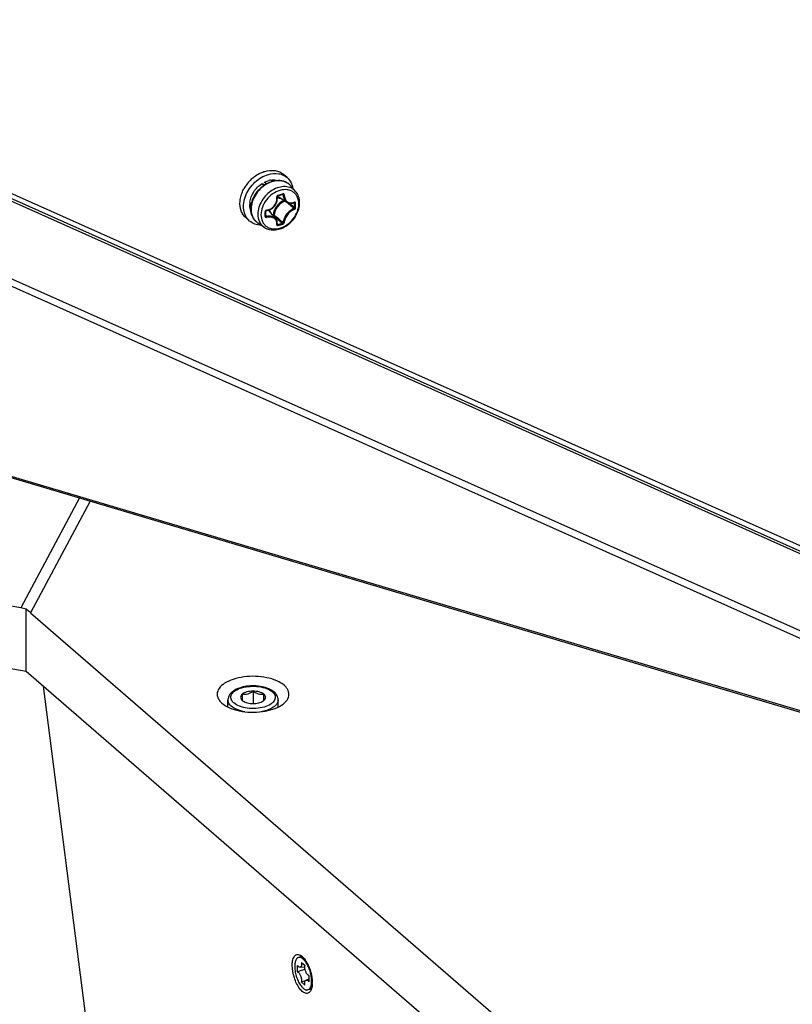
# Model space of a CAD drawing. Header units: millimetres. Extents: x 0 to 420, y 0 to 297.
# Tile 313 of 514: x 327 to 337, y 146 to 160. Entities that reach past the tile are written whole.
import ezdxf

# ---------------------------------------------------------------- set-up
doc = ezdxf.new("R2010")
doc.units = ezdxf.units.MM
doc.header["$LTSCALE"] = 23.1
doc.layers.get('0').update_dxf_attribs({"linetype": 'CONTINUOUS'})
doc.layers.add('02___PRT_ALL_AXES', color=7, linetype='CONTINUOUS')

msp = doc.modelspace()

# ---------------------------------------------------------------- linework, layer by layer
at = {"color": 7, "linetype": 'Continuous'}
for p, q in [((317.7548, 161.6281), (342.9502, 150.3753)), ((342.616, 150.4458), (317.7665, 161.5476)), ((330.0247, 157.8431), (330.0637, 157.8271)), ((330.0523, 157.8193), (330.0247, 157.8431)), ((330.0827, 157.8391), (330.0566, 157.8617)), ((330.3754, 157.927), (330.3254, 157.9703)), ((330.4926, 157.7357), (330.4208, 157.8168)), ((330.3729, 157.581), (330.2477, 157.6586)), ((330.3082, 157.6932), (330.3199, 157.6869)), ((330.3125, 157.6946), (330.3118, 157.6942)), ((330.3659, 157.5853), (330.3721, 157.5801)), ((330.471, 157.5785), (330.4778, 157.5749)), ((330.0758, 157.4464), (330.0757, 157.4567)), ((330.0759, 157.4332), (330.0758, 157.4464)), ((330.0759, 157.4195), (330.0759, 157.4332)), ((330.2177, 157.3537), (330.1233, 157.4661)), ((330.4077, 157.5682), (330.4219, 157.5563)), ((329.8517, 157.3223), (329.8017, 157.3656)), ((330.0758, 157.3977), (330.0854, 157.3847)), ((330.0759, 157.4066), (330.0759, 157.4195)), ((330.1826, 157.407), (330.1748, 157.4047)), ((330.1871, 157.3945), (330.1841, 157.3936)), ((330.0577, 157.2336), (329.9673, 157.2931)), ((330.2367, 157.2739), (330.2367, 157.2745)), ((330.2367, 157.2735), (330.2367, 157.2739)), ((330.2376, 157.2804), (330.2432, 157.2727)), ((327.4833, 153.4652), (326.6625, 151.9336)), ((327.6307, 153.4213), (326.798, 151.8675)), ((326.6625, 151.9336), (320.4534, 153.0319)), ((320.603, 152.1275), (326.7368, 151.0545)), ((326.7368, 151.0545), (326.7368, 151.9172)), ((326.798, 151.8675), (336.8474, 143.1645)), ((326.7368, 151.0545), (336.9086, 142.2455)), ((327.7849, 144.563), (326.981, 150.843)), ((327.7849, 144.563), (326.9811, 150.843)), ((329.75, 150.7311), (329.75, 150.6445)), ((329.9, 150.7744), (329.9, 150.6012)), ((330.05, 150.6445), (330.05, 150.7311)), ((329.55, 150.5526), (329.55, 150.6531)), ((329.75, 150.6445), (329.7586, 150.6378)), ((330.0415, 150.6378), (330.05, 150.6445)), ((330.25, 150.5526), (330.25, 150.6531)), ((330.5595, 147.0726), (330.5335, 147.0651)), ((330.5201, 146.8644), (330.5206, 146.9525)), ((330.555, 146.9282), (330.6229, 146.9368)), ((330.5739, 146.997), (330.6249, 146.9519)), ((330.6377, 146.7492), (330.677, 146.7675)), ((330.6773, 146.8144), (330.6768, 146.7263)), ((330.6236, 146.6817), (330.5725, 146.7268)), ((330.6899, 146.6211), (330.6639, 146.6136))]:
    msp.add_line(p, q, dxfattribs=at)
at = {"color": 3, "linetype": 'Continuous'}
for p, q in [((317.7714, 161.514), (342.6908, 150.381)), ((317.9403, 160.3542), (344.1885, 148.6409)), ((318.2858, 160.0953), (344.1167, 148.5682)), ((318.8994, 156.0357), (344.0818, 148.5544)), ((318.9017, 156.0146), (344.027, 148.5502))]:
    msp.add_line(p, q, dxfattribs=at)
at = {"color": 7, "linetype": 'Continuous'}
for points in [[(330.0868, 157.468), (330.0987, 157.4699), (330.1138, 157.4736), (330.1285, 157.4787), (330.1426, 157.4851), (330.1562, 157.4928), (330.1691, 157.5017), (330.1811, 157.5117), (330.1923, 157.5227), (330.2024, 157.5346), (330.2114, 157.5473), (330.2192, 157.5608), (330.2258, 157.5748), (330.2311, 157.5893), (330.235, 157.6041), (330.2375, 157.6192), (330.2385, 157.6344), (330.2381, 157.6495), (330.2367, 157.6622)], [(330.2367, 157.6622), (330.2367, 157.6637), (330.2369, 157.6653), (330.2373, 157.6669), (330.2379, 157.6684), (330.2388, 157.6699), (330.2398, 157.6712), (330.2409, 157.6725), (330.2421, 157.6735), (330.2434, 157.6743), (330.2448, 157.6749), (330.2453, 157.6751)], [(330.2453, 157.6751), (330.2545, 157.6776), (330.2666, 157.681), (330.2787, 157.6844), (330.2907, 157.6879), (330.3026, 157.6915), (330.3118, 157.6942)], [(330.3118, 157.6942), (330.3123, 157.6944), (330.3133, 157.6945), (330.3142, 157.6945), (330.315, 157.6942), (330.3154, 157.6941)], [(330.3728, 157.581), (330.3795, 157.5772), (330.3891, 157.573), (330.3991, 157.5698), (330.4096, 157.5678), (330.4204, 157.567), (330.4315, 157.5674), (330.4427, 157.569), (330.4539, 157.5718), (330.4651, 157.5758), (330.4737, 157.5797)], [(330.4737, 157.5797), (330.4745, 157.58), (330.4751, 157.5802), (330.4754, 157.5802)], [(330.0757, 157.4567), (330.0758, 157.458), (330.0762, 157.4596), (330.0769, 157.4612), (330.078, 157.4628), (330.0793, 157.4642), (330.0807, 157.4655), (330.0824, 157.4665), (330.0841, 157.4673), (330.0859, 157.4678), (330.0868, 157.468)], [(330.0757, 157.3903), (330.0757, 157.3937), (330.0759, 157.4066)], [(330.0763, 157.388), (330.076, 157.3885), (330.0758, 157.3892), (330.0757, 157.39), (330.0757, 157.3903)], [(330.2367, 157.2745), (330.238, 157.2833), (330.2386, 157.2948), (330.2379, 157.306), (330.236, 157.3169), (330.2329, 157.3272), (330.2287, 157.337), (330.2233, 157.3462), (330.2177, 157.3537)]]:
    msp.add_lwpolyline(points, dxfattribs=at)
for centre, radius, start, end in [((330.235, 157.5194), 0.5268, 133.23466, 151.14273), ((330.2324, 157.523), 0.5225, 129.69427, 133.29593), ((330.1906, 157.6193), 0.2761, 99.13236, 105.26751), ((330.2739, 157.6867), 0.1962, 50.21099, 52.55698), ((330.2741, 157.687), 0.1958, 47.22734, 50.21044), ((330.2734, 157.6863), 0.1969, 41.53016, 47.2187), ((330.13, 157.5491), 0.2763, 172.94311, 179.02067), ((330.3022, 157.7467), 0.1036, 231.02796, 232.4183), ((330.3028, 157.7474), 0.1045, 232.42719, 238.20278), ((329.6993, 159.7051), 2.0958, 285.1573, 287.05436), ((321.2698, 146.8405), 14.078, 49.48381, 49.71745), ((330.4187, 157.7), 0.1281, 294.56944, 296.3793), ((328.9334, 157.5415), 1.5447, 0.00466, 1.24001), ((328.9353, 157.5407), 1.5576, 0.00435, 1.23968), ((327.8119, 157.4183), 2.2571, 0.00371, 0.85699), ((330.0918, 157.4514), 0.0224, 97.07501, 105.67199), ((330.0432, 157.3989), 0.1045, 40.01139, 46.15737), ((322.3213, 148.0697), 12.4604, 49.15596, 49.48764), ((321.8117, 147.3599), 13.3455, 49.50625, 49.82093), ((329.0017, 157.5415), 1.4765, 358.73166, 0.00478), ((329.0041, 157.5407), 1.4888, 358.73194, 0.00505), ((327.9242, 157.4184), 2.1448, 359.12081, 0.00362), ((330.0729, 157.3904), 0.00278, 350.98932, 359.09365), ((339.3031, 168.1158), 14.0729, 229.62633, 229.94629), ((338.7862, 167.6035), 13.3342, 229.8909, 230.24479), ((337.8954, 166.4408), 11.8849, 229.94478, 230.3357), ((337.5161, 166.0763), 11.348, 230.24369, 230.64376), ((330.2393, 157.2758), 0.00339, 216.40821, 219.64724), ((329.8609, 158.7211), 1.498, 284.78581, 287.41773), ((329.8603, 158.7245), 1.5163, 284.78809, 287.41019), ((329.8302, 150.7391), 0.124, 234.71833, 235.29749), ((329.9699, 150.7391), 0.124, 304.70251, 305.28167), ((330.4187, 146.8517), 0.2631, 38.04993, 38.63983), ((330.4141, 146.8481), 0.269, 37.73776, 38.05096), ((330.4073, 146.8429), 0.2775, 36.76792, 37.73437), ((330.2618, 146.775), 0.4464, 28.94171, 32.64031), ((332.153, 142.4764), 4.6822, 109.04215, 109.21141), ((329.3068, 151.0063), 4.4628, 286.47561, 287.27579), ((330.4464, 146.7337), 0.2696, 354.27325, 354.42536), ((330.4389, 146.7344), 0.2772, 354.42916, 355.40996), ((330.3253, 146.7142), 0.4004, 358.49568, 359.50138), ((330.3044, 146.7144), 0.4213, 0.0006, 0.3773), ((330.3126, 146.7144), 0.4131, 359.49866, 0.00085)]:
    msp.add_arc(centre, radius, start, end, dxfattribs=at)
for centre, major_axis, ratio, start_param, end_param in [((326.8123, 151.0281), (0.6728, -0.7862), 0.7050174, 2.3465721, 2.4325634), ((326.798, 151.0015), (-0.5285, 1.0331), 0.4547882, -0.8440532, -0.7574152)]:
    msp.add_ellipse(centre, major_axis=major_axis, ratio=ratio, start_param=start_param, end_param=end_param, dxfattribs=at)
for points, knots in [([(329.8987, 157.925), (329.9056, 157.9307), (329.9335, 157.9527), (329.9638, 157.9717), (329.9873, 157.9838)], [0, 0, 0, 0, 0.2538352, 1, 1, 1, 1]), ([(329.9873, 157.9838), (329.9935, 157.987), (330.0182, 157.999), (330.044, 158.0087), (330.0636, 158.0143)], [0, 0, 0, 0, 0.2550171, 1, 1, 1, 1]), ([(330.0636, 158.0143), (330.1098, 158.0277), (330.183, 158.0348), (330.2718, 158.0083), (330.3092, 157.9844), (330.3254, 157.9703)], [0, 0, 0, 0, 0.5240891, 0.7659651, 1, 1, 1, 1]), ([(330.1136, 157.971), (330.1598, 157.9844), (330.233, 157.9915), (330.3218, 157.965), (330.3592, 157.9411), (330.3754, 157.927)], [0, 0, 0, 0, 0.5240891, 0.7659651, 1, 1, 1, 1]), ([(329.8517, 157.3223), (329.83, 157.3411), (329.7927, 157.3889), (329.7654, 157.4783), (329.7666, 157.5783), (329.7953, 157.6809), (329.849, 157.7789), (329.9457, 157.8908), (330.0442, 157.951), (330.1136, 157.971)], [0, 0, 0, 0, 0.1043962, 0.214712, 0.3343273, 0.4633026, 0.598992, 0.7371022, 1, 1, 1, 1]), ([(329.8559, 157.5831), (329.8622, 157.6344), (329.9029, 157.7363), (329.9795, 157.8136), (330.0247, 157.8431)], [0, 0, 0, 0, 0.489346, 1, 1, 1, 1]), ([(330.0566, 157.8617), (330.0616, 157.8642), (330.0814, 157.8738), (330.1021, 157.8814), (330.1179, 157.8856)], [0, 0, 0, 0, 0.2552422, 1, 1, 1, 1]), ([(330.0827, 157.8391), (330.0911, 157.844), (330.1244, 157.862), (330.1604, 157.875), (330.1878, 157.8812)], [0, 0, 0, 0, 0.2571323, 1, 1, 1, 1]), ([(330.1939, 157.8784), (330.1848, 157.8763), (330.1476, 157.8663), (330.1123, 157.8501), (330.0872, 157.8353)], [0, 0, 0, 0, 0.2422437, 1, 1, 1, 1]), ([(330.1468, 157.8919), (330.1548, 157.8932), (330.1857, 157.8967), (330.2174, 157.8941), (330.2396, 157.8882)], [0, 0, 0, 0, 0.2609042, 1, 1, 1, 1]), ([(330.1878, 157.8812), (330.2097, 157.886), (330.2536, 157.8912), (330.318, 157.8829), (330.3758, 157.8584), (330.4074, 157.8319), (330.4208, 157.8168)], [0, 0, 0, 0, 0.2662941, 0.5187749, 0.7613087, 1, 1, 1, 1]), ([(330.3932, 157.8425), (330.3802, 157.8524), (330.3511, 157.8694), (330.2841, 157.8891), (330.2292, 157.8863), (330.1939, 157.8784)], [0, 0, 0, 0, 0.2356681, 0.4787302, 1, 1, 1, 1]), ([(330.3754, 157.927), (330.3966, 157.9087), (330.4331, 157.8624), (330.4509, 157.8066), (330.4557, 157.7775)], [0, 0, 0, 0, 0.4868108, 1, 1, 1, 1]), ([(329.7394, 157.6965), (329.7417, 157.7031), (329.7513, 157.7295), (329.7634, 157.7551), (329.7736, 157.7737)], [0, 0, 0, 0, 0.2466495, 1, 1, 1, 1]), ([(329.8694, 157.4906), (329.8694, 157.5591), (329.905, 157.6651), (329.9934, 157.7757), (330.0516, 157.8209), (330.0827, 157.8391)], [0, 0, 0, 0, 0.4849935, 0.7442061, 1, 1, 1, 1]), ([(330.0872, 157.8353), (330.0559, 157.8168), (329.9975, 157.771), (329.909, 157.6598), (329.873, 157.5534), (329.873, 157.4849)], [0, 0, 0, 0, 0.2564494, 0.516507, 1, 1, 1, 1]), ([(330.4926, 157.7357), (330.4751, 157.7554), (330.4302, 157.7884), (330.3461, 157.8067), (330.255, 157.7944), (330.1652, 157.7539), (330.0844, 157.6894), (330.001, 157.5833), (329.9673, 157.4825), (329.9673, 157.4175)], [0, 0, 0, 0, 0.1046456, 0.2144563, 0.334319, 0.4646472, 0.602133, 0.7413363, 1, 1, 1, 1]), ([(330.5373, 157.5617), (330.5373, 157.5941), (330.5281, 157.6428), (330.4947, 157.6962), (330.4612, 157.7274), (330.4204, 157.7489), (330.3572, 157.7641), (330.2684, 157.7541), (330.1682, 157.7034), (330.0836, 157.622), (330.0261, 157.5212), (330.0107, 157.4458), (330.0107, 157.4097)], [0, 0, 0, 0, 0.1160607, 0.1705313, 0.2240165, 0.2780772, 0.3341495, 0.4551614, 0.5892547, 0.7306756, 0.8703728, 1, 1, 1, 1]), ([(330.5492, 157.5759), (330.5492, 157.6054), (330.5405, 157.6634), (330.5112, 157.7148), (330.4926, 157.7357)], [0, 0, 0, 0, 0.5121723, 1, 1, 1, 1]), ([(329.8017, 157.3656), (329.7866, 157.3786), (329.7595, 157.4094), (329.7213, 157.4858), (329.7148, 157.5529), (329.7183, 157.5969)], [0, 0, 0, 0, 0.2357301, 0.4783379, 1, 1, 1, 1]), ([(329.7183, 157.5969), (329.719, 157.6051), (329.7229, 157.6389), (329.7311, 157.6722), (329.7394, 157.6965)], [0, 0, 0, 0, 0.2436985, 1, 1, 1, 1]), ([(330.0577, 157.2336), (330.0796, 157.2193), (330.1303, 157.1984), (330.214, 157.195), (330.2991, 157.217), (330.3794, 157.2614), (330.4496, 157.3246), (330.5213, 157.4245), (330.5492, 157.5165), (330.5492, 157.5759)], [0, 0, 0, 0, 0.1109901, 0.226939, 0.3499004, 0.4795692, 0.6134041, 0.7475358, 1, 1, 1, 1]), ([(330.0891, 157.4736), (330.1101, 157.4762), (330.1521, 157.4906), (330.2019, 157.5342), (330.2316, 157.5928), (330.2345, 157.6365), (330.2314, 157.657)], [0, 0, 0, 0, 0.248621, 0.5039092, 0.7568649, 1, 1, 1, 1]), ([(330.3291, 157.6081), (330.2888, 157.5912), (330.2189, 157.5339), (330.1845, 157.4492), (330.1826, 157.407)], [0, 0, 0, 0, 0.5082968, 1, 1, 1, 1]), ([(330.3433, 157.5994), (330.303, 157.5848), (330.2325, 157.5299), (330.1976, 157.4469), (330.1957, 157.4052)], [0, 0, 0, 0, 0.5065375, 1, 1, 1, 1]), ([(330.2473, 157.6822), (330.2422, 157.6808), (330.2331, 157.6735), (330.2306, 157.6623), (330.2314, 157.657)], [0, 0, 0, 0, 0.4975018, 1, 1, 1, 1]), ([(330.2314, 157.6572), (330.2328, 157.6577), (330.235, 157.6585), (330.2369, 157.6606), (330.2368, 157.6615)], [0, 0, 0, 0, 0.6366992, 1, 1, 1, 1]), ([(330.2375, 157.6544), (330.2406, 157.6524), (330.2539, 157.6451), (330.2686, 157.6405), (330.2799, 157.6385)], [0, 0, 0, 0, 0.2456572, 1, 1, 1, 1]), ([(330.2473, 157.6822), (330.2475, 157.6806), (330.2477, 157.6781), (330.2463, 157.6753), (330.2453, 157.6751)], [0, 0, 0, 0, 0.6274613, 1, 1, 1, 1]), ([(330.314, 157.7014), (330.3141, 157.7007), (330.3142, 157.6984), (330.3137, 157.6956), (330.3125, 157.6946)], [0, 0, 0, 0, 0.3178214, 1, 1, 1, 1]), ([(330.3334, 157.6865), (330.3331, 157.6912), (330.33, 157.6987), (330.321, 157.7025), (330.3162, 157.7021), (330.314, 157.7014)], [0, 0, 0, 0, 0.5062739, 0.7476301, 1, 1, 1, 1]), ([(330.3199, 157.6869), (330.3199, 157.6877), (330.3193, 157.6905), (330.3172, 157.6931), (330.3154, 157.6941)], [0, 0, 0, 0, 0.2647396, 1, 1, 1, 1]), ([(330.3199, 157.6869), (330.3209, 157.6652), (330.3277, 157.6332), (330.3502, 157.5986), (330.3649, 157.5859), (330.3728, 157.581)], [0, 0, 0, 0, 0.5308597, 0.7721202, 1, 1, 1, 1]), ([(330.3333, 157.6867), (330.331, 157.6861), (330.3265, 157.6857), (330.3219, 157.6861), (330.3199, 157.6869)], [0, 0, 0, 0, 0.5357866, 1, 1, 1, 1]), ([(330.3334, 157.6865), (330.3343, 157.6672), (330.3417, 157.6308), (330.3692, 157.5936), (330.3986, 157.5776), (330.4311, 157.5708), (330.4567, 157.5765), (330.472, 157.5835)], [0, 0, 0, 0, 0.2788314, 0.5245449, 0.6404177, 0.7560754, 1, 1, 1, 1]), ([(330.4758, 157.5853), (330.4759, 157.5847), (330.4759, 157.5827), (330.475, 157.5803), (330.4737, 157.5797)], [0, 0, 0, 0, 0.3119883, 1, 1, 1, 1]), ([(330.4778, 157.5749), (330.4778, 157.5755), (330.4777, 157.5775), (330.4766, 157.5796), (330.4754, 157.5803)], [0, 0, 0, 0, 0.2993483, 1, 1, 1, 1]), ([(330.4925, 157.5744), (330.4924, 157.5785), (330.4899, 157.5854), (330.4816, 157.5874), (330.4776, 157.5862), (330.4757, 157.5853)], [0, 0, 0, 0, 0.5010646, 0.7338997, 1, 1, 1, 1]), ([(330.4925, 157.5744), (330.4901, 157.5734), (330.485, 157.5727), (330.4798, 157.5736), (330.4778, 157.5749)], [0, 0, 0, 0, 0.5192529, 1, 1, 1, 1]), ([(329.8706, 157.4626), (329.8676, 157.4694), (329.8572, 157.4988), (329.8534, 157.5303), (329.8538, 157.5539)], [0, 0, 0, 0, 0.2409599, 1, 1, 1, 1]), ([(329.9673, 157.2931), (329.9519, 157.3032), (329.9236, 157.3279), (329.8811, 157.3921), (329.8694, 157.4514), (329.8694, 157.4906)], [0, 0, 0, 0, 0.2414081, 0.4858196, 1, 1, 1, 1]), ([(329.873, 157.4849), (329.873, 157.4466), (329.8842, 157.3888), (329.9253, 157.3266), (329.9525, 157.3028), (329.9673, 157.2931)], [0, 0, 0, 0, 0.5179815, 0.7609117, 1, 1, 1, 1]), ([(330.0107, 157.4097), (330.0107, 157.3773), (330.0198, 157.3286), (330.0533, 157.2752), (330.0868, 157.244), (330.1275, 157.2225), (330.1908, 157.2073), (330.2796, 157.2173), (330.3798, 157.268), (330.4644, 157.3494), (330.5218, 157.4502), (330.5373, 157.5256), (330.5373, 157.5617)], [0, 0, 0, 0, 0.1160607, 0.1705313, 0.2240165, 0.2780772, 0.3341495, 0.4551614, 0.5892547, 0.7306756, 0.8703728, 1, 1, 1, 1]), ([(330.0858, 157.473), (330.0811, 157.4717), (330.0726, 157.4662), (330.0687, 157.4567), (330.0688, 157.4521)], [0, 0, 0, 0, 0.5153786, 1, 1, 1, 1]), ([(330.0688, 157.4521), (330.0697, 157.4523), (330.0723, 157.4529), (330.0757, 157.4548), (330.0757, 157.4567)], [0, 0, 0, 0, 0.3377984, 1, 1, 1, 1]), ([(330.0889, 157.4736), (330.0888, 157.4722), (330.0887, 157.4703), (330.0875, 157.468), (330.0868, 157.468)], [0, 0, 0, 0, 0.6537062, 1, 1, 1, 1]), ([(330.1477, 157.437), (330.1465, 157.4408), (330.141, 157.4554), (330.1328, 157.4689), (330.1253, 157.4777)], [0, 0, 0, 0, 0.2564861, 1, 1, 1, 1]), ([(330.4705, 157.4959), (330.4511, 157.4889), (330.413, 157.4664), (330.3662, 157.4191), (330.3324, 157.3629), (330.321, 157.3214), (330.3199, 157.3019)], [0, 0, 0, 0, 0.2405037, 0.5080106, 0.7710472, 1, 1, 1, 1]), ([(330.4757, 157.4832), (330.4575, 157.4765), (330.4217, 157.455), (330.3776, 157.4102), (330.3456, 157.3573), (330.3345, 157.3183), (330.3334, 157.2999)], [0, 0, 0, 0, 0.2401912, 0.5081306, 0.7715368, 1, 1, 1, 1]), ([(330.4705, 157.4959), (330.4715, 157.4964), (330.4757, 157.4995), (330.4779, 157.5049), (330.4778, 157.5088)], [0, 0, 0, 0, 0.2292298, 1, 1, 1, 1]), ([(330.4758, 157.4833), (330.4761, 157.4869), (330.4745, 157.4918), (330.4714, 157.4952), (330.4705, 157.4959)], [0, 0, 0, 0, 0.7650626, 1, 1, 1, 1]), ([(330.4757, 157.4832), (330.4779, 157.4841), (330.4867, 157.4895), (330.4923, 157.5), (330.4925, 157.5078)], [0, 0, 0, 0, 0.2368196, 1, 1, 1, 1]), ([(330.4925, 157.5078), (330.4901, 157.5067), (330.4849, 157.5061), (330.4797, 157.5074), (330.4778, 157.5088)], [0, 0, 0, 0, 0.5145889, 1, 1, 1, 1]), ([(330.0108, 157.2641), (329.9814, 157.2648), (329.9237, 157.2745), (329.8728, 157.304), (329.8517, 157.3223)], [0, 0, 0, 0, 0.5131489, 1, 1, 1, 1]), ([(329.9673, 157.4175), (329.9673, 157.3808), (329.9781, 157.3254), (330.0175, 157.2657), (330.0436, 157.2429), (330.0577, 157.2336)], [0, 0, 0, 0, 0.517891, 0.7608542, 1, 1, 1, 1]), ([(330.0688, 157.3854), (330.0697, 157.3856), (330.0723, 157.3862), (330.0753, 157.388), (330.0756, 157.3899)], [0, 0, 0, 0, 0.320164, 1, 1, 1, 1]), ([(330.0688, 157.3854), (330.0688, 157.3832), (330.0697, 157.3786), (330.0762, 157.3713), (330.0844, 157.3706), (330.0891, 157.3716)], [0, 0, 0, 0, 0.2427964, 0.4809595, 1, 1, 1, 1]), ([(330.0763, 157.388), (330.0773, 157.3867), (330.0802, 157.3846), (330.0837, 157.3844), (330.0854, 157.3847)], [0, 0, 0, 0, 0.4812439, 1, 1, 1, 1]), ([(330.2177, 157.3537), (330.2109, 157.3617), (330.1936, 157.3758), (330.1612, 157.3879), (330.124, 157.3912), (330.0984, 157.3877), (330.0854, 157.3847)], [0, 0, 0, 0, 0.2209913, 0.4594984, 0.7198422, 1, 1, 1, 1]), ([(330.0889, 157.3716), (330.0888, 157.374), (330.088, 157.3785), (330.0865, 157.3829), (330.0854, 157.3847)], [0, 0, 0, 0, 0.5258085, 1, 1, 1, 1]), ([(330.2314, 157.2704), (330.2343, 157.2864), (330.233, 157.3121), (330.217, 157.3405), (330.1923, 157.3638), (330.1471, 157.379), (330.1087, 157.376), (330.0891, 157.3716)], [0, 0, 0, 0, 0.2330334, 0.3453824, 0.4604388, 0.7117048, 1, 1, 1, 1]), ([(330.1826, 157.407), (330.1849, 157.4075), (330.1894, 157.4076), (330.1939, 157.4064), (330.1957, 157.4052)], [0, 0, 0, 0, 0.5267603, 1, 1, 1, 1]), ([(330.1826, 157.407), (330.1826, 157.4046), (330.1835, 157.4002), (330.1856, 157.396), (330.1871, 157.3945)], [0, 0, 0, 0, 0.5220549, 1, 1, 1, 1]), ([(330.1871, 157.3945), (330.1904, 157.3958), (330.1941, 157.3995), (330.1956, 157.4041), (330.1957, 157.4052)], [0, 0, 0, 0, 0.759447, 1, 1, 1, 1]), ([(330.3093, 157.2918), (330.3106, 157.2921), (330.3152, 157.294), (330.3194, 157.2982), (330.3199, 157.3019)], [0, 0, 0, 0, 0.2675153, 1, 1, 1, 1]), ([(330.314, 157.2777), (330.3165, 157.2785), (330.3254, 157.283), (330.3329, 157.2924), (330.3334, 157.2999)], [0, 0, 0, 0, 0.2596362, 1, 1, 1, 1]), ([(330.3333, 157.2997), (330.33, 157.2984), (330.3247, 157.2986), (330.3207, 157.3011), (330.3199, 157.3019)], [0, 0, 0, 0, 0.7666412, 1, 1, 1, 1]), ([(330.2314, 157.2704), (330.231, 157.2685), (330.231, 157.2644), (330.236, 157.2574), (330.2433, 157.2574), (330.2473, 157.2585)], [0, 0, 0, 0, 0.2508036, 0.4766386, 1, 1, 1, 1]), ([(330.2314, 157.2703), (330.2321, 157.2704), (330.2343, 157.271), (330.2364, 157.2729), (330.2367, 157.2745)], [0, 0, 0, 0, 0.3022678, 1, 1, 1, 1]), ([(330.2383, 157.2725), (330.2386, 157.2724), (330.2403, 157.272), (330.242, 157.2723), (330.2432, 157.2727)], [0, 0, 0, 0, 0.2180715, 1, 1, 1, 1]), ([(330.2473, 157.2585), (330.2476, 157.261), (330.2469, 157.2661), (330.2449, 157.2709), (330.2432, 157.2727)], [0, 0, 0, 0, 0.5092928, 1, 1, 1, 1]), ([(330.314, 157.2777), (330.3143, 157.2802), (330.3134, 157.2853), (330.3111, 157.29), (330.3093, 157.2918)], [0, 0, 0, 0, 0.5054263, 1, 1, 1, 1]), ([(330.1947, 150.7609), (330.1728, 150.7798), (330.1181, 150.8114), (330.0236, 150.8393), (329.9182, 150.8509), (329.8111, 150.8451), (329.712, 150.8225), (329.64, 150.7891), (329.5954, 150.7535), (329.5703, 150.7236), (329.5539, 150.6898), (329.55, 150.6652), (329.55, 150.6531)], [0, 0, 0, 0, 0.115617, 0.2481567, 0.3921843, 0.5379922, 0.6752892, 0.7967589, 0.8512701, 0.9024727, 0.9516605, 1, 1, 1, 1]), ([(329.6316, 150.6103), (329.6222, 150.6184), (329.606, 150.6356), (329.5909, 150.6663), (329.5886, 150.6986), (329.5996, 150.73), (329.6222, 150.7588), (329.6689, 150.7951), (329.7496, 150.8275), (329.8608, 150.8453), (329.9778, 150.8417), (330.0837, 150.8173), (330.1454, 150.7853), (330.1685, 150.7653)], [0, 0, 0, 0, 0.0498983, 0.0935154, 0.1341733, 0.1763503, 0.2239019, 0.2789131, 0.4115669, 0.5667658, 0.7280932, 0.8773568, 1, 1, 1, 1]), ([(330.1685, 150.7653), (330.1779, 150.7571), (330.1941, 150.7399), (330.2092, 150.7093), (330.2114, 150.677), (330.2004, 150.6455), (330.1778, 150.6168), (330.1312, 150.5805), (330.0505, 150.5481), (329.9393, 150.5303), (329.8223, 150.5339), (329.7164, 150.5583), (329.6547, 150.5903), (329.6316, 150.6103)], [0, 0, 0, 0, 0.0498983, 0.0935154, 0.1341733, 0.1763503, 0.2239019, 0.2789131, 0.4115669, 0.5667658, 0.7280932, 0.8773568, 1, 1, 1, 1]), ([(329.75, 150.7311), (329.7432, 150.7252), (329.7317, 150.7124), (329.7246, 150.6878), (329.7317, 150.6632), (329.7432, 150.6504), (329.75, 150.6445)], [0, 0, 0, 0, 0.2696139, 0.5, 0.7303861, 1, 1, 1, 1]), ([(329.9, 150.7744), (329.8709, 150.7744), (329.8285, 150.7694), (329.7788, 150.751), (329.7583, 150.7383), (329.75, 150.7311)], [0, 0, 0, 0, 0.550744, 0.7929119, 1, 1, 1, 1]), ([(329.9, 150.7744), (329.8885, 150.7653), (329.865, 150.7486), (329.8266, 150.7311), (329.7872, 150.7254), (329.762, 150.7286), (329.75, 150.7311)], [0, 0, 0, 0, 0.2724053, 0.5328132, 0.7741072, 1, 1, 1, 1]), ([(330.05, 150.7311), (330.0418, 150.7383), (330.0213, 150.751), (329.9716, 150.7694), (329.9292, 150.7744), (329.9, 150.7744)], [0, 0, 0, 0, 0.2070881, 0.449256, 1, 1, 1, 1]), ([(330.05, 150.7311), (330.0381, 150.7286), (330.0129, 150.7254), (329.9735, 150.7311), (329.9351, 150.7486), (329.9116, 150.7653), (329.9, 150.7744)], [0, 0, 0, 0, 0.2258928, 0.4671868, 0.7275947, 1, 1, 1, 1]), ([(330.05, 150.6445), (330.0569, 150.6504), (330.0684, 150.6632), (330.0755, 150.6878), (330.0684, 150.7124), (330.0569, 150.7252), (330.05, 150.7311)], [0, 0, 0, 0, 0.2696139, 0.5, 0.7303861, 1, 1, 1, 1]), ([(330.25, 150.6531), (330.25, 150.6732), (330.2386, 150.715), (330.2108, 150.747), (330.1947, 150.7609)], [0, 0, 0, 0, 0.485735, 1, 1, 1, 1]), ([(329.5969, 150.5656), (329.5831, 150.5776), (329.5599, 150.6034), (329.55, 150.6375), (329.55, 150.6531)], [0, 0, 0, 0, 0.5392238, 1, 1, 1, 1]), ([(329.7596, 150.6371), (329.778, 150.6244), (329.8247, 150.6066), (329.8736, 150.6012), (329.9, 150.6012)], [0, 0, 0, 0, 0.4575318, 1, 1, 1, 1]), ([(329.9, 150.6012), (329.9265, 150.6012), (329.9754, 150.6066), (330.0221, 150.6244), (330.0405, 150.6371)], [0, 0, 0, 0, 0.5424682, 1, 1, 1, 1]), ([(330.25, 150.6531), (330.25, 150.644), (330.247, 150.6251), (330.2312, 150.5929), (330.1988, 150.559), (330.1483, 150.5276), (330.0852, 150.5028), (330.0385, 150.4919), (330.0138, 150.4877)], [0, 0, 0, 0, 0.0884823, 0.1829031, 0.3444896, 0.5359497, 0.7563666, 1, 1, 1, 1]), ([(329.7863, 150.4876), (329.7492, 150.494), (329.6822, 150.5116), (329.6205, 150.5452), (329.5969, 150.5656)], [0, 0, 0, 0, 0.5470044, 1, 1, 1, 1]), ([(330.4457, 146.9569), (330.4457, 146.9627), (330.4462, 146.9845), (330.4485, 147.0063), (330.4517, 147.022)], [0, 0, 0, 0, 0.267143, 1, 1, 1, 1]), ([(330.4517, 147.022), (330.4526, 147.026), (330.456, 147.0408), (330.4611, 147.0553), (330.4661, 147.0652)], [0, 0, 0, 0, 0.2708607, 1, 1, 1, 1]), ([(330.4661, 147.0652), (330.4712, 147.0752), (330.4831, 147.0931), (330.5223, 147.1144), (330.5561, 147.1002), (330.5736, 147.0877)], [0, 0, 0, 0, 0.2669387, 0.4938289, 1, 1, 1, 1]), ([(330.5335, 147.0651), (330.5283, 147.0636), (330.5178, 147.0583), (330.505, 147.0447), (330.4948, 147.0262), (330.4873, 147.0033), (330.4826, 146.9763), (330.48, 146.9343), (330.4847, 146.8767), (330.5006, 146.8064), (330.5256, 146.7391), (330.5573, 146.6814), (330.5836, 146.6491), (330.5977, 146.6368)], [0, 0, 0, 0, 0.0344218, 0.072269, 0.1158885, 0.1663707, 0.2238597, 0.2878624, 0.431297, 0.5864277, 0.7407698, 0.8819682, 1, 1, 1, 1]), ([(330.5997, 147.042), (330.5943, 147.0468), (330.5834, 147.0551), (330.5662, 147.0639), (330.5493, 147.0677), (330.5384, 147.0666), (330.5335, 147.0651)], [0, 0, 0, 0, 0.299692, 0.560631, 0.789631, 1, 1, 1, 1]), ([(330.5948, 147.0695), (330.589, 147.0719), (330.5773, 147.0752), (330.565, 147.0742), (330.5595, 147.0726)], [0, 0, 0, 0, 0.525404, 1, 1, 1, 1]), ([(330.5736, 147.0877), (330.5793, 147.0836), (330.6042, 147.063), (330.6241, 147.037), (330.6377, 147.0158)], [0, 0, 0, 0, 0.2181096, 1, 1, 1, 1]), ([(330.6242, 147.016), (330.6222, 147.0184), (330.6146, 147.0276), (330.6063, 147.0362), (330.5997, 147.042)], [0, 0, 0, 0, 0.2649686, 1, 1, 1, 1]), ([(330.7134, 146.7844), (330.711, 146.805), (330.7034, 146.8463), (330.6851, 146.906), (330.6609, 146.9609), (330.6406, 146.9942), (330.6296, 147.009)], [0, 0, 0, 0, 0.2568656, 0.5193082, 0.771798, 1, 1, 1, 1]), ([(330.7098, 146.6158), (330.7037, 146.6008), (330.691, 146.5797), (330.6641, 146.5653), (330.6336, 146.5628), (330.5914, 146.5838), (330.5268, 146.6539), (330.4679, 146.7817), (330.4457, 146.8975), (330.4457, 146.9569)], [0, 0, 0, 0, 0.0881297, 0.1251961, 0.1622017, 0.2499503, 0.3681309, 0.6773874, 1, 1, 1, 1]), ([(330.6123, 146.8978), (330.6046, 146.8951), (330.5738, 146.8843), (330.543, 146.8731), (330.5201, 146.8644)], [0, 0, 0, 0, 0.2495902, 1, 1, 1, 1]), ([(330.555, 146.9282), (330.5523, 146.9279), (330.5461, 146.9287), (330.5373, 146.9336), (330.5285, 146.9418), (330.5232, 146.9486), (330.5206, 146.9525)], [0, 0, 0, 0, 0.1865588, 0.4099853, 0.6812607, 1, 1, 1, 1]), ([(330.5739, 146.997), (330.5753, 146.9884), (330.5767, 146.9724), (330.5748, 146.9532), (330.5705, 146.9411), (330.5664, 146.9344), (330.5612, 146.9299), (330.557, 146.9285), (330.555, 146.9282)], [0, 0, 0, 0, 0.3380083, 0.6205982, 0.7362228, 0.834904, 0.9203551, 1, 1, 1, 1]), ([(330.6773, 146.8144), (330.6736, 146.8154), (330.666, 146.8198), (330.656, 146.8299), (330.6464, 146.8438), (330.6347, 146.8666), (330.6249, 146.8979), (330.6221, 146.9243), (330.6228, 146.9368)], [0, 0, 0, 0, 0.0813866, 0.1829601, 0.3038202, 0.4396848, 0.7305132, 1, 1, 1, 1]), ([(330.6228, 146.9368), (330.6229, 146.9382), (330.6233, 146.9433), (330.6241, 146.9483), (330.6249, 146.9519)], [0, 0, 0, 0, 0.2657658, 1, 1, 1, 1]), ([(330.6524, 146.991), (330.6757, 146.949), (330.7101, 146.8593), (330.7254, 146.7643), (330.7257, 146.7171)], [0, 0, 0, 0, 0.5049236, 1, 1, 1, 1]), ([(330.5201, 146.8644), (330.5243, 146.8631), (330.5329, 146.8578), (330.5441, 146.8456), (330.5545, 146.8291), (330.5664, 146.8024), (330.5737, 146.7735), (330.5753, 146.7454), (330.5739, 146.7325), (330.5725, 146.7268)], [0, 0, 0, 0, 0.0834465, 0.1898815, 0.3172388, 0.4592309, 0.7521479, 0.8855823, 1, 1, 1, 1]), ([(330.6236, 146.6817), (330.6223, 146.6896), (330.6212, 146.701), (330.6217, 146.7158), (330.6238, 146.7313), (330.6294, 146.7453), (330.6377, 146.7492)], [0, 0, 0, 0, 0.3311052, 0.4804889, 0.6159695, 1, 1, 1, 1]), ([(330.6377, 146.7492), (330.6404, 146.7504), (330.6473, 146.7513), (330.6576, 146.747), (330.6678, 146.7384), (330.6738, 146.7307), (330.6768, 146.7263)], [0, 0, 0, 0, 0.1843525, 0.4000868, 0.6710519, 1, 1, 1, 1]), ([(330.7152, 146.7122), (330.7157, 146.7178), (330.7169, 146.7419), (330.7155, 146.7661), (330.7134, 146.7844)], [0, 0, 0, 0, 0.2344871, 1, 1, 1, 1]), ([(330.5977, 146.6368), (330.6031, 146.6319), (330.614, 146.6236), (330.6313, 146.6148), (330.6481, 146.611), (330.659, 146.6122), (330.6639, 146.6136)], [0, 0, 0, 0, 0.299692, 0.560631, 0.789631, 1, 1, 1, 1]), ([(330.6639, 146.6136), (330.6707, 146.6156), (330.6845, 146.6237), (330.6995, 146.6448), (330.71, 146.6733), (330.7135, 146.695), (330.7147, 146.7068)], [0, 0, 0, 0, 0.1915588, 0.4132725, 0.6815908, 1, 1, 1, 1]), ([(330.7181, 146.6424), (330.7144, 146.6373), (330.7062, 146.6283), (330.6953, 146.6227), (330.6899, 146.6211)], [0, 0, 0, 0, 0.5252978, 1, 1, 1, 1]), ([(330.7256, 146.7037), (330.7254, 146.6954), (330.7236, 146.6656), (330.7179, 146.6357), (330.7098, 146.6158)], [0, 0, 0, 0, 0.2803491, 1, 1, 1, 1])]:
    msp.add_open_spline(points, degree=3, knots=knots, dxfattribs=at)
msp.add_open_spline([(330.2367, 157.2736), (330.2371, 157.2731), (330.2377, 157.2727), (330.2383, 157.2725)], degree=3, dxfattribs=at)
at = {"layer": '02___PRT_ALL_AXES', "color": 7, "linetype": 'Continuous'}
for points, knots in [([(330.3331, 150.8561), (330.3026, 150.8825), (330.2241, 150.927), (330.0874, 150.9674), (329.932, 150.9849), (329.7735, 150.9773), (329.6274, 150.9458), (329.5081, 150.8929), (329.4241, 150.8226), (329.4, 150.7593), (329.4, 150.7311)], [0, 0, 0, 0, 0.1140418, 0.2505654, 0.4010852, 0.5540486, 0.6974255, 0.8211502, 0.9202445, 1, 1, 1, 1]), ([(330.4, 150.7311), (330.4, 150.7534), (330.3859, 150.8021), (330.3528, 150.839), (330.3331, 150.8561)], [0, 0, 0, 0, 0.4607886, 1, 1, 1, 1]), ([(329.4, 150.7311), (329.4, 150.7088), (329.4141, 150.66), (329.4473, 150.6232), (329.467, 150.6061)], [0, 0, 0, 0, 0.4607886, 1, 1, 1, 1]), ([(329.467, 150.6061), (329.4975, 150.5797), (329.576, 150.5351), (329.7127, 150.4947), (329.8681, 150.4773), (330.0266, 150.4848), (330.1727, 150.5164), (330.292, 150.5693), (330.376, 150.6395), (330.4, 150.7029), (330.4, 150.7311)], [0, 0, 0, 0, 0.1140418, 0.2505654, 0.4010852, 0.5540486, 0.6974255, 0.8211502, 0.9202445, 1, 1, 1, 1])]:
    msp.add_open_spline(points, degree=3, knots=knots, dxfattribs=at)

doc.saveas('drawing.dxf')
